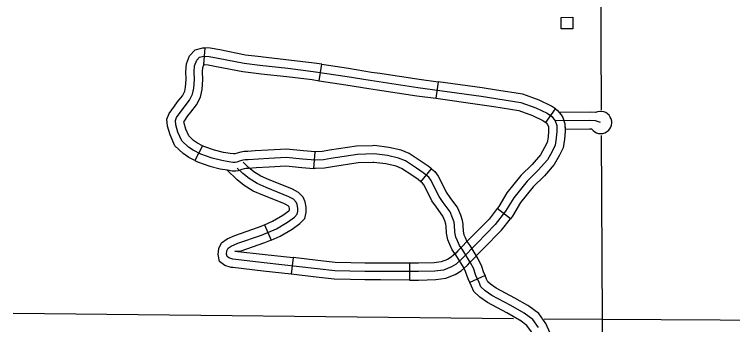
# Model space of a CAD drawing. Extents: x -19 to 366, y -4 to 359.
# Drawn here: x 136.395 to 137.616, y 194.009 to 194.537 of the extents above; entities that cross this region are included whole.
import ezdxf

# ---------------------------------------------------------------- set-up
doc = ezdxf.new("R2010")
doc.units = 0
for name, color, linetype in [('Level 31', 7, 'Continuous'), ('Level 5', 7, 'Continuous'), ('Level 56', 7, 'Continuous'), ('Level 60', 7, 'Continuous')]:
    doc.layers.add(name, color=color, linetype=linetype)

msp = doc.modelspace()

# ---------------------------------------------------------------- linework, layer by layer
at = {"layer": 'Level 31'}
for p, q in [((136.7185, 194.48), (136.7166, 194.4516)), ((136.7166, 194.4516), (136.7166, 194.4516)), ((136.9133, 194.4241), (136.9176, 194.4521)), ((137.1152, 194.4223), (137.1113, 194.3942)), ((137.2983, 194.353), (137.3149, 194.3761)), ((136.7146, 194.3136), (136.7018, 194.2883)), ((136.9038, 194.2748), (136.9061, 194.3032)), ((137.0862, 194.2524), (137.104, 194.2745)), ((137.2383, 194.1894), (137.216, 194.2069)), ((137.216, 194.2069), (137.216, 194.2069)), ((136.8199, 194.1792), (136.8312, 194.1531)), ((137.1576, 194.1778), (137.1576, 194.1778)), ((136.778, 194.1336), (136.7695, 194.1345)), ((136.8689, 194.1232), (136.8656, 194.095)), ((137.0669, 194.1136), (137.0667, 194.0852)), ((137.1951, 194.0928), (137.1693, 194.0809))]:
    msp.add_line(p, q, dxfattribs=at)
for points in [[(136.6724, 194.3882), (136.6805, 194.3986), (136.6845, 194.4061), (136.686, 194.4132), (136.687, 194.4264), (136.6861, 194.4396), (136.6873, 194.4531), (136.6927, 194.4666), (136.7022, 194.4767), (136.7154, 194.4802), (136.7185, 194.48)], [(136.8177, 194.4641), (136.814, 194.4645), (136.7876, 194.4677), (136.744, 194.4765), (136.7279, 194.4794), (136.7185, 194.48)], [(137.2863, 194.0043), (137.2766, 194.0179), (137.2618, 194.0289), (137.239, 194.0416), (137.2068, 194.0589), (137.1953, 194.0668), (137.188, 194.0738), (137.185, 194.0808), (137.1795, 194.0926), (137.1753, 194.1051), (137.1707, 194.1142), (137.1574, 194.1358), (137.1519, 194.1437), (137.1483, 194.1516), (137.1455, 194.158), (137.1437, 194.1668), (137.1434, 194.1783), (137.1425, 194.1835), (137.1401, 194.1911), (137.1358, 194.2011), (137.124, 194.2172), (137.117, 194.2272), (137.11, 194.2415), (137.1034, 194.2545), (137.0994, 194.26), (137.09, 194.2676), (137.0788, 194.2752), (137.0597, 194.2876), (137.0481, 194.2922), (137.029, 194.2967), (137.0066, 194.2995), (136.978, 194.2989), (136.9331, 194.2919), (136.9207, 194.2894), (136.907, 194.2888), (136.8849, 194.2907), (136.857, 194.2937), (136.8272, 194.2919), (136.7923, 194.2897), (136.7871, 194.2896), (136.783, 194.2888), (136.7777, 194.2873), (136.7728, 194.2856), (136.7702, 194.2853), (136.7661, 194.2853), (136.7596, 194.2864), (136.7476, 194.2884), (136.7309, 194.2925), (136.7117, 194.2992), (136.6986, 194.3058), (136.6907, 194.3113), (136.6794, 194.3219), (136.6728, 194.3368), (136.6691, 194.3493), (136.6685, 194.3565), (136.6706, 194.3617), (136.6782, 194.3726), (136.6925, 194.3908), (136.6979, 194.4012), (136.7001, 194.4112), (136.7013, 194.4264), (136.7004, 194.4394), (136.7013, 194.4497), (136.7049, 194.4589), (136.7098, 194.464), (136.7168, 194.4658), (136.7262, 194.4652), (136.7413, 194.4625)], [(136.7413, 194.4625), (136.7853, 194.4537), (136.8123, 194.4504), (136.8597, 194.4452), (136.9028, 194.44), (136.9607, 194.4312), (136.9999, 194.4249), (137.0809, 194.4127), (137.1883, 194.3978), (137.256, 194.3872), (137.2815, 194.3778), (137.3009, 194.3687), (137.3085, 194.3632), (137.313, 194.3581), (137.3143, 194.3558), (137.317, 194.348), (137.3173, 194.3383), (137.3164, 194.3265), (137.3143, 194.3143), (137.3091, 194.304), (137.3012, 194.2897), (137.2857, 194.2721), (137.2666, 194.2533), (137.2439, 194.2251), (137.2302, 194.202), (137.2126, 194.1795), (137.1816, 194.148), (137.1552, 194.1206), (137.1461, 194.1124), (137.1379, 194.1076), (137.1246, 194.1021), (137.11, 194.1), (137.0821, 194.0994), (137.0175, 194.0997), (136.9908, 194.0997), (136.9395, 194.1009), (136.9094, 194.1042), (136.8196, 194.1146), (136.7662, 194.1206), (136.7592, 194.1228), (136.7565, 194.1249), (136.7556, 194.1291), (136.7562, 194.1346), (136.7583, 194.1391), (136.7635, 194.1428), (136.7747, 194.1476), (136.8151, 194.1616), (136.8403, 194.1725), (136.8591, 194.1835), (136.8709, 194.1923), (136.8758, 194.1971), (136.877, 194.202), (136.877, 194.2075), (136.8758, 194.2138), (136.8739, 194.2178), (136.8694, 194.2226), (136.8615, 194.2269), (136.8227, 194.2427), (136.8075, 194.2491), (136.7938, 194.2576), (136.7832, 194.2661), (136.7736, 194.2755)], [(136.9176, 194.4521), (136.9047, 194.4541), (136.8613, 194.4593), (136.8177, 194.4641)], [(136.6947, 194.3707), (136.7044, 194.3831), (136.7114, 194.3963), (136.7142, 194.4091), (136.7155, 194.4263), (136.7146, 194.4393), (136.7152, 194.4464), (136.7171, 194.4511), (136.7173, 194.4513), (136.7181, 194.4515), (136.7166, 194.4516)], [(136.7166, 194.4516), (136.7244, 194.4511), (136.7387, 194.4485), (136.7831, 194.4397), (136.8107, 194.4362), (136.8147, 194.4358)], [(136.9176, 194.4521), (136.9629, 194.4453), (137.0021, 194.4389), (137.0164, 194.4367)], [(136.8147, 194.4358), (136.8581, 194.4311), (136.9009, 194.426), (136.9133, 194.4241)], [(137.0164, 194.4367), (137.0829, 194.4268), (137.1152, 194.4223)], [(136.9133, 194.4241), (136.9585, 194.4172), (136.9977, 194.4108), (137.0122, 194.4086)], [(137.2144, 194.4081), (137.1904, 194.4119), (137.1152, 194.4223)], [(137.0122, 194.4086), (137.0789, 194.3986), (137.1113, 194.3942)], [(137.3149, 194.3761), (137.3081, 194.381), (137.287, 194.3909), (137.2596, 194.401), (137.2144, 194.4081)], [(136.7018, 194.2883), (136.6913, 194.2936), (136.6817, 194.3002), (136.6676, 194.3135), (136.6594, 194.3319), (136.6551, 194.3466), (136.6541, 194.3588), (136.6581, 194.3685), (136.6668, 194.3811), (136.6724, 194.3882)], [(137.1113, 194.3942), (137.1862, 194.3838), (137.21, 194.38)], [(136.7146, 194.3136), (136.7059, 194.3181), (136.6996, 194.3224), (136.6912, 194.3303), (136.6861, 194.3417), (136.6832, 194.3519), (136.6829, 194.3543), (136.6832, 194.3549), (136.6897, 194.3642), (136.6947, 194.3707)], [(137.21, 194.38), (137.2524, 194.3734), (137.276, 194.3647), (137.2937, 194.3564), (137.2983, 194.353)], [(137.3149, 194.3761), (137.3181, 194.3738), (137.3247, 194.3663), (137.3273, 194.3616), (137.3311, 194.3507), (137.3315, 194.338), (137.3305, 194.3247), (137.3279, 194.3098), (137.3217, 194.2974), (137.3129, 194.2815), (137.2998, 194.2666)], [(137.3832, 194.3699), (137.3743, 194.3709), (137.3213, 194.3701), (137.3247, 194.3663), (137.3273, 194.3616), (137.3311, 194.3507), (137.3314, 194.3418)], [(137.2983, 194.353), (137.2989, 194.3526), (137.3013, 194.3499), (137.3029, 194.3454), (137.3031, 194.3386), (137.3023, 194.3283), (137.3006, 194.3188), (137.2965, 194.3106), (137.2895, 194.298), (137.2785, 194.2854)], [(137.3918, 194.353), (137.383, 194.3557), (137.3736, 194.3567), (137.3143, 194.3558)], [(137.3314, 194.3418), (137.373, 194.3424), (137.3764, 194.3421)], [(136.8044, 194.3047), (136.7917, 194.3039), (136.7856, 194.3038), (136.7797, 194.3027), (136.7735, 194.3008), (136.7697, 194.2996), (136.7694, 194.2995), (136.7673, 194.2995), (136.7619, 194.3004), (136.7505, 194.3023), (136.735, 194.3061), (136.7172, 194.3123), (136.7146, 194.3136)], [(137.0039, 194.3136), (136.9768, 194.313), (136.9307, 194.3059), (136.919, 194.3036), (136.9073, 194.3031), (136.9061, 194.3032)], [(137.104, 194.2745), (137.0985, 194.279), (137.0866, 194.287), (137.0662, 194.3003), (137.0524, 194.3058), (137.0315, 194.3107), (137.0073, 194.3137), (137.0039, 194.3136)], [(136.9061, 194.3032), (136.8862, 194.3048), (136.8573, 194.3079), (136.8263, 194.306), (136.8044, 194.3047)], [(136.7018, 194.2883), (136.7061, 194.2861), (136.7269, 194.2788), (136.7448, 194.2744), (136.7573, 194.2724), (136.765, 194.2711), (136.7711, 194.2711), (136.7759, 194.2717), (136.782, 194.2737), (136.7863, 194.275), (136.7886, 194.2754), (136.793, 194.2756), (136.8062, 194.2764)], [(136.8635, 194.2414), (136.8281, 194.2558), (136.814, 194.2617), (136.8021, 194.2692), (136.7927, 194.2767), (136.7836, 194.2856)], [(137.0045, 194.2852), (136.9793, 194.2847), (136.9356, 194.2779), (136.9224, 194.2753), (136.9068, 194.2746), (136.9038, 194.2748)], [(137.0862, 194.2524), (137.0815, 194.2561), (137.0709, 194.2633), (137.0531, 194.2749), (137.0438, 194.2786), (137.0265, 194.2827), (137.0058, 194.2852), (137.0045, 194.2852)], [(137.2785, 194.2854), (137.2754, 194.2819), (137.2561, 194.2629), (137.2321, 194.2332), (137.2184, 194.21), (137.216, 194.2069)], [(136.8528, 194.2151), (136.8172, 194.2296), (136.8009, 194.2364), (136.7856, 194.2459), (136.7738, 194.2554), (136.7563, 194.2726)], [(136.8062, 194.2764), (136.8281, 194.2777), (136.8566, 194.2794), (136.8835, 194.2765), (136.9038, 194.2748)], [(137.104, 194.2745), (137.1098, 194.2698), (137.1155, 194.262), (137.1227, 194.2478), (137.1293, 194.2344), (137.1355, 194.2254), (137.1483, 194.2082), (137.1534, 194.196), (137.1563, 194.1869), (137.1576, 194.1797), (137.1576, 194.1778)], [(137.2998, 194.2666), (137.2961, 194.2624), (137.2772, 194.2438), (137.2556, 194.217), (137.2419, 194.194), (137.2383, 194.1894)], [(137.1292, 194.1769), (137.1287, 194.1801), (137.1267, 194.1861), (137.1234, 194.194), (137.1124, 194.2089), (137.1047, 194.22), (137.0973, 194.2351), (137.0912, 194.2471), (137.089, 194.2501), (137.0862, 194.2524)], [(136.8312, 194.1531), (136.8467, 194.1598), (136.8669, 194.1716), (136.8802, 194.1815), (136.8886, 194.1899), (136.8912, 194.2002), (136.8912, 194.2088), (136.8894, 194.2182), (136.8859, 194.2258), (136.8782, 194.234), (136.8676, 194.2398), (136.8635, 194.2414)], [(136.8199, 194.1792), (136.8338, 194.1852), (136.8512, 194.1954), (136.8616, 194.2031), (136.8628, 194.2042), (136.8628, 194.2061), (136.8621, 194.2095), (136.862, 194.2097), (136.8606, 194.2112), (136.8554, 194.214), (136.8528, 194.2151)], [(137.216, 194.2069), (137.2019, 194.1889), (137.1715, 194.1579), (137.1491, 194.1347)], [(137.1695, 194.1149), (137.1918, 194.138), (137.2233, 194.1701), (137.2383, 194.1894)], [(136.7663, 194.1063), (136.7633, 194.1067), (136.7526, 194.1099), (136.7437, 194.1168), (136.7412, 194.1284), (136.7423, 194.1385), (136.7471, 194.1486), (136.7565, 194.1552), (136.7696, 194.1609), (136.8099, 194.1749), (136.8199, 194.1792)], [(137.1693, 194.0809), (137.1663, 194.0873), (137.1621, 194.0996), (137.1583, 194.1073), (137.1455, 194.128), (137.1395, 194.1366), (137.1353, 194.1458), (137.1319, 194.1537), (137.1295, 194.1651), (137.1292, 194.177)], [(137.1576, 194.1778), (137.1579, 194.1684), (137.1592, 194.1622), (137.1612, 194.1574), (137.1643, 194.1508), (137.1693, 194.1436), (137.1831, 194.1211), (137.1884, 194.1106), (137.1927, 194.0979), (137.1951, 194.0928)], [(136.8312, 194.1531), (136.8202, 194.1484), (136.7799, 194.1344), (136.778, 194.1336)], [(136.7695, 194.1345), (136.8212, 194.1287), (136.8689, 194.1232)], [(137.1491, 194.1347), (137.1454, 194.1309), (137.1377, 194.1239), (137.1316, 194.1203), (137.1208, 194.1159), (137.1088, 194.1142), (137.082, 194.1136), (137.0669, 194.1136)], [(136.9671, 194.1144), (136.9404, 194.1151), (136.911, 194.1183), (136.8689, 194.1232)], [(137.0669, 194.1136), (137.0175, 194.1139), (136.9909, 194.1139), (136.9671, 194.1144)], [(137.0667, 194.0852), (137.0822, 194.0852), (137.1112, 194.0858), (137.1284, 194.0883), (137.1443, 194.0948), (137.1546, 194.1009), (137.1651, 194.1104), (137.1695, 194.1149)], [(136.8656, 194.095), (136.818, 194.1004), (136.7663, 194.1063)], [(136.9665, 194.086), (136.9385, 194.0867), (136.9079, 194.0901), (136.8656, 194.095)], [(137.2679, 194.0417), (137.2458, 194.0541), (137.2142, 194.0711), (137.2043, 194.0779), (137.1999, 194.0821), (137.1979, 194.0866), (137.1951, 194.0928)], [(137.0667, 194.0852), (137.0174, 194.0855), (136.9906, 194.0855), (136.9665, 194.086)], [(137.254, 194.0169), (137.2322, 194.0292), (137.1994, 194.0468), (137.1863, 194.0558), (137.1761, 194.0655), (137.172, 194.075), (137.1693, 194.0809)], [(137.3094, 193.9401), (137.3099, 193.9428), (137.3112, 193.9592), (137.3108, 193.9761), (137.3062, 193.9947), (137.2987, 194.0114), (137.2869, 194.028), (137.2695, 194.0408), (137.2679, 194.0417)], [(137.2814, 193.9446), (137.2816, 193.9462), (137.2827, 193.9601), (137.2825, 193.9723), (137.2792, 193.9854), (137.2739, 193.9972), (137.2664, 194.0078), (137.2541, 194.0169), (137.254, 194.0169)]]:
    msp.add_lwpolyline(points, dxfattribs=at)
msp.add_arc((137.3918, 194.353), 0.0189, 215.3727, 116.9658, dxfattribs=at)
at = {"layer": 'Level 5'}
for points in [[(137.3933, 194.3744), (137.3916, 194.7319)], [(137.395, 194.0184), (137.3935, 194.3311)], [(136.3928, 194.0289), (137.2437, 194.0199)], [(137.2959, 194.0194), (137.395, 194.0184)], [(137.395, 194.0184), (138.3941, 194.013)], [(137.3958, 193.6004), (137.395, 194.0184)]]:
    msp.add_lwpolyline(points, dxfattribs=at)
at = {"layer": 'Level 56'}
msp.add_lwpolyline([(137.3249, 194.5121), (137.3246, 194.5318), (137.3444, 194.5322), (137.3447, 194.5125)], close=True, dxfattribs=at)
at = {"layer": 'Level 60'}
for points in [[(139.4406, 1.5315), (139.2511, 10.1473), (139.0608, 18.7633), (138.8699, 27.3793), (138.6784, 35.9956), (138.4861, 44.6119), (138.2932, 53.2285), (138.0997, 61.8451), (137.9055, 70.4619), (137.7106, 79.0789), (137.5151, 87.6959), (137.319, 96.3132), (137.1221, 104.9306), (136.9247, 113.5481), (136.7265, 122.1658), (136.5278, 130.7836), (136.3283, 139.4016), (136.1282, 148.0197), (135.9275, 156.6379), (135.7261, 165.2564), (135.5241, 173.8749), (135.3214, 182.4936), (135.1181, 191.1125), (134.9141, 199.7315), (134.7095, 208.3506), (134.5043, 216.9699), (134.2984, 225.5894), (134.0919, 234.209), (133.8847, 242.8288), (133.6769, 251.4487), (133.4685, 260.0687), (133.2594, 268.6889), (133.0497, 277.3093), (132.8393, 285.9298), (132.6283, 294.5504), (132.4167, 303.1713), (132.2044, 311.7922), (131.9916, 320.4133), (131.778, 329.0346), (131.5639, 337.656), (131.3491, 346.2776)], [(0, 189.5162), (7.1121, 189.5206), (14.2243, 189.5339), (21.3364, 189.556), (28.4484, 189.5869), (35.5605, 189.6267), (42.6725, 189.6754), (49.7844, 189.7329), (56.8962, 189.7992), (64.0079, 189.8744), (71.1196, 189.9584), (78.2311, 190.0512), (85.3425, 190.1529), (92.4538, 190.2635), (99.5649, 190.3829), (106.6759, 190.5111), (113.7867, 190.6482), (120.8974, 190.7941), (128.0078, 190.9489), (135.1181, 191.1125), (142.2282, 191.2849), (149.338, 191.4662), (156.4476, 191.6563), (163.5569, 191.8553), (170.666, 192.0631), (177.7749, 192.2798), (184.8835, 192.5053), (191.9917, 192.7396), (199.0997, 192.9828), (206.2074, 193.2348), (213.3147, 193.4956), (220.4218, 193.7653), (227.5285, 194.0438), (234.6348, 194.3312), (241.7408, 194.6274), (248.8464, 194.9324), (255.9516, 195.2463), (263.0564, 195.569), (270.1608, 195.9005), (277.2648, 196.2409), (284.3683, 196.5901), (291.4715, 196.9481), (298.5741, 197.315), (305.6763, 197.6907), (312.7781, 198.0753), (319.8793, 198.4686), (326.9801, 198.8708), (334.0804, 199.2818), (341.1801, 199.7017)]]:
    msp.add_spline(points, degree=3, dxfattribs=at)

doc.saveas('drawing.dxf')
